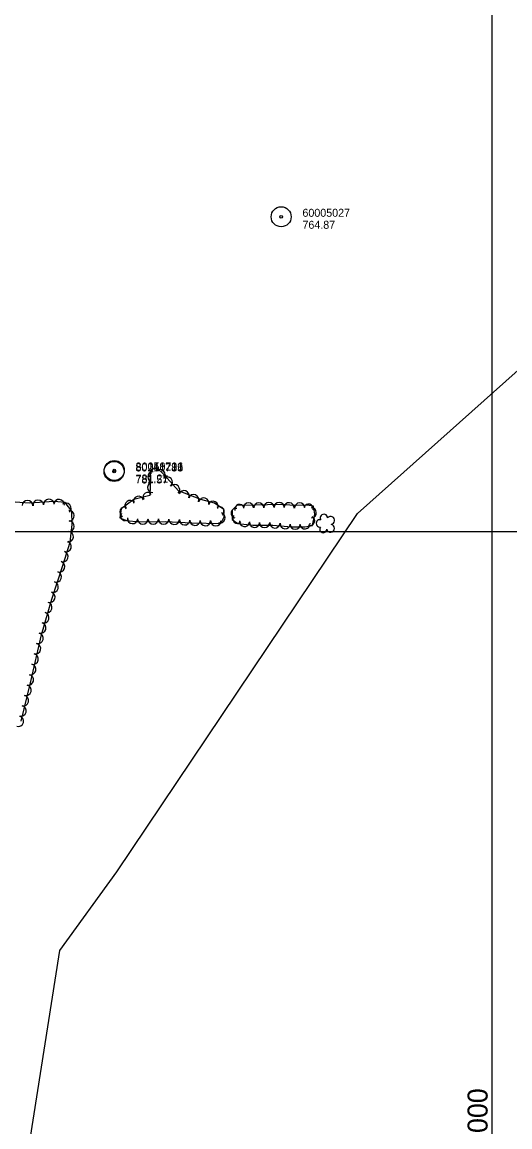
# Model space of a CAD drawing. Extents: x 591954 to 597000, y 198576 to 213500.
# Drawn here: x 594647 to 595013, y 203054 to 203882 of the extents above; entities that cross this region are included whole.
import ezdxf

# ---------------------------------------------------------------- set-up
doc = ezdxf.new("R2010")
doc.units = 0
for name, color, linetype in [('Level 10', 7, 'Continuous'), ('Level 18', 7, 'Continuous'), ('Level 4', 7, 'Continuous'), ('Level 6', 7, 'Continuous')]:
    doc.layers.add(name, color=color, linetype=linetype)

msp = doc.modelspace()

# ---------------------------------------------------------------- linework, layer by layer
at = {"layer": 'Level 10'}
for p, q in [((595000, 203500), (595000, 204500)), ((595000, 203000), (595000, 204500)), ((593000, 203500), (595500, 203500)), ((593000, 203500), (595000, 203500)), ((595000, 203500), (596500, 203500)), ((595000, 202000), (595000, 203500))]:
    msp.add_line(p, q, dxfattribs=at)
at = {"layer": 'Level 18'}
for points in [[(594796.37, 203505.97), (594798.79, 203511.05), (594798.68, 203516.67), (594791.67, 203521.25), (594781.19, 203523.98), (594764.65, 203530.64), (594753.87, 203542.48), (594747.98, 203548.03), (594743.38, 203545.91), (594743.28, 203534.03), (594743.14, 203527.08), (594731.09, 203523.99), (594721.6, 203517.19), (594720.52, 203510.36), (594725.47, 203508.22), (594734.72, 203507.43), (594754.92, 203507.49), (594774.59, 203506.57), (594796.37, 203505.97)], [(594646.56, 203357.79), (594653.44, 203386.64), (594661.72, 203422.5), (594669.61, 203449.28), (594677.92, 203475.24), (594683.36, 203491.97), (594684.72, 203505.23), (594684.51, 203515.45), (594679.57, 203521.77), (594671.36, 203522.66), (594652.66, 203521.24), (594623.65, 203523.35)], [(594851.64, 203519.65), (594841, 203520.22), (594821.59, 203519.71), (594808.35, 203519.69), (594804.74, 203515.96), (594804.94, 203509.09), (594809.07, 203506.15), (594820.45, 203504.9), (594835.25, 203504.73), (594849.46, 203503.49), (594859.46, 203503.49), (594865.04, 203504.52), (594866.94, 203512.98), (594865.82, 203518.98), (594860.78, 203519.93), (594851.64, 203519.65)]]:
    msp.add_lwpolyline(points, dxfattribs=at)
for centre, radius, start, end in [((594745.39, 203541.01), 3.92, 89.49565, 269.48032), ((594746.82, 203544.32), 3.1, 17.31484, 197.29952), ((594750.67, 203542.59), 3.92, 315.85118, 135.83585), ((594756.03, 203537.06), 3.92, 312.34826, 132.33294), ((594745.29, 203533.16), 3.92, 89.12254, 269.10722), ((594761.58, 203531.41), 3.87, 316.20246, 136.18714), ((594651.2, 203519.45), 3.99, 358.59138, 178.57605), ((594659.38, 203519.65), 3.99, 4.33651, 184.32119), ((594667.34, 203520.26), 3.99, 4.33651, 184.32119), ((594674.93, 203520.15), 3.99, 354.10004, 174.08472), ((594728.26, 203519.44), 3.92, 35.61932, 215.60399), ((594734.57, 203522.59), 3.89, 17.17434, 197.15902), ((594741.37, 203526.04), 3.29, 33.19992, 213.18459), ((594768.63, 203526.83), 3.92, 338.06635, 158.05103), ((594775.9, 203523.9), 3.92, 338.06362, 158.0483), ((594783.52, 203521.32), 3.91, 344.4957, 164.48038), ((594680.09, 203517.5), 3.93, 310.3922, 130.37688), ((594682.37, 203511.78), 3.95, 273.37625, 93.36093), ((594724.08, 203514.72), 3.64, 65.04499, 245.02967), ((594790.56, 203518.84), 3.87, 336.22425, 156.20893), ((594795.31, 203515.23), 3.47, 303.50325, 123.48793), ((594807.48, 203513.8), 3.58, 77.70748, 257.69215), ((594810.35, 203516.91), 3.56, 16.3681, 196.35278), ((594817.08, 203517.7), 3.83, 0.11228, 180.09696), ((594824.79, 203517.8), 3.83, 1.39027, 181.37494), ((594832.46, 203517.99), 3.83, 1.51746, 181.50213), ((594840.06, 203518.08), 3.83, 359.78332, 179.768), ((594847.62, 203517.86), 3.83, 356.95717, 176.94184), ((594855.49, 203517.79), 3.79, 1.76145, 181.74613), ((594862.12, 203517.18), 3.52, 344.64535, 164.63003), ((594864.22, 203514.16), 3.76, 272.93164, 92.91632), ((594682.34, 203504.1), 3.99, 266.55008, 86.53476), ((594724.48, 203511.56), 3.3, 142.06794, 322.05262), ((594730.09, 203509.88), 3.92, 175.15229, 355.13697), ((594737.75, 203509.53), 3.92, 179.60521, 359.58989), ((594745.56, 203509.52), 3.92, 180.18321, 0.16789), ((594753.43, 203509.48), 3.92, 179.30522, 359.2899), ((594761.33, 203509.25), 3.92, 177.3224, 357.30708), ((594769.15, 203508.88), 3.92, 177.32937, 357.31404), ((594776.95, 203508.57), 3.92, 178.18599, 358.17067), ((594784.77, 203508.34), 3.92, 178.41286, 358.39754), ((594792.55, 203508.1), 3.87, 178.41693, 358.40161), ((594795.67, 203510.31), 3.83, 252.19259, 72.17727), ((594808.69, 203509.73), 3.47, 137.87822, 317.8629), ((594814.08, 203507.62), 3.83, 173.73267, 353.71734), ((594821.59, 203507.03), 3.83, 177.3059, 357.29058), ((594829.17, 203506.81), 3.83, 179.34259, 359.32727), ((594836.94, 203506.51), 3.83, 176.28859, 356.27327), ((594863.32, 203508.12), 3.44, 245.50928, 65.49396), ((594870.68, 203506.17), 2.78, 78.07156, 279.08261), ((594873.68, 203510.25), 2.78, 1.39455, 209.16754), ((594878.73, 203508.39), 2.97, 278.42366, 139.65754), ((594681.7, 203496.23), 3.99, 264.13793, 84.12261), ((594844.62, 203505.93), 3.83, 175.00199, 354.98667), ((594852.13, 203505.55), 3.83, 179.22263, 359.20731), ((594859.53, 203505.85), 3.82, 185.66822, 5.6529), ((594873.15, 203501.77), 2.61, 140.77971, 358.71232), ((594878.62, 203502.54), 2.97, 196.07448, 79.04774), ((594680.15, 203488.89), 3.99, 252.11487, 72.09955), ((594677.69, 203481.29), 4, 251.99907, 71.98374), ((594675.23, 203473.68), 4, 252.20999, 72.19466), ((594672.79, 203466.07), 4, 252.26217, 72.24685), ((594670.36, 203458.47), 4, 252.26217, 72.24685), ((594667.95, 203450.83), 3.99, 252.75675, 72.74143), ((594665.63, 203443.15), 4, 253.58251, 73.56718), ((594663.37, 203435.49), 4, 253.58251, 73.56718), ((594659.03, 203420.01), 3.99, 256.59423, 76.57891), ((594661.11, 203427.83), 4, 253.58251, 73.56718), ((594657.2, 203412.21), 3.99, 257.00122, 76.9859), ((594655.4, 203404.43), 4, 257.00982, 76.9945), ((594653.6, 203396.65), 3.99, 257.00122, 76.9859), ((594651.8, 203388.87), 3.99, 256.88994, 76.87461), ((594649.97, 203381.1), 4, 256.60453, 76.58921), ((594648.12, 203373.33), 3.99, 256.59589, 76.58057), ((594646.26, 203365.56), 4, 256.60453, 76.58921), ((594644.29, 203357.9), 3.99, 254.4605, 74.44518)]:
    msp.add_arc(centre, radius, start, end, dxfattribs=at)
at = {"layer": 'Level 4'}
for points in [[(594718.39, 203244.97), (594898.81, 203513.68), (595121.55, 203712.02)], [(594589.14, 202333.12), (594602.99, 202726.43), (594675.48, 203186.01), (594718.39, 203244.97)]]:
    msp.add_lwpolyline(points, dxfattribs=at)
at = {"layer": 'Level 6'}
for centre, radius in [((594841.57, 203736), 7.5), ((594841.57, 203736), 0.96), ((594716.24, 203545.09), 7.5), ((594716.39, 203545.81), 7.5), ((594716.39, 203545.81), 7.5), ((594716.24, 203545.09), 0.96), ((594716.39, 203545.81), 0.96), ((594716.39, 203545.81), 0.96)]:
    msp.add_circle(centre, radius, dxfattribs=at)

# ---------------------------------------------------------------- texts
at = {"layer": 'Level 10'}
msp.add_text(' 595000 ', height=15, rotation=90, dxfattribs=at).set_placement((594996.51, 203010.17))
at = {"layer": 'Level 6'}
for s, p in [('60005027', (594857.57, 203736)), ('764.87', (594857.57, 203727)), ('80211783', (594732.24, 203545.09)), ('30058791', (594732.39, 203545.81)), ('80140216', (594732.39, 203545.81)), ('781.57', (594732.24, 203536.09)), ('781.21', (594732.39, 203536.81)), ('781.21', (594732.39, 203536.81))]:
    msp.add_text(s, height=6, dxfattribs=at).set_placement(p)

doc.saveas('drawing.dxf')
